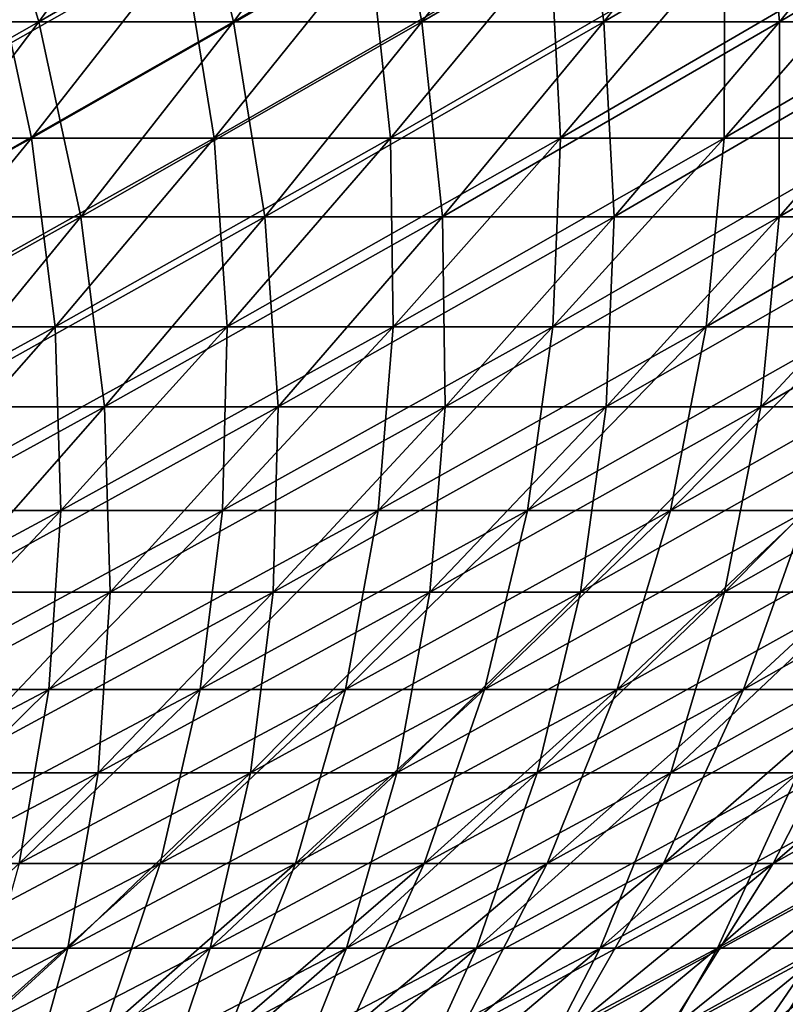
# Model space of a CAD drawing. Header units: millimetres. Extents: x -250 to 250, y -45 to 4150.
# Tile 737 of 805: x 119 to 133, y 3949 to 3968. Entities that reach past the tile are written whole.
import ezdxf

# ---------------------------------------------------------------- set-up
doc = ezdxf.new("R2010")
doc.units = ezdxf.units.MM
doc.header["$LTSCALE"] = 81.481481
for name, color, linetype in [('19', 7, 'CONTINUOUS'), ('20', 7, 'CONTINUOUS'), ('21', 7, 'CONTINUOUS'), ('22', 7, 'CONTINUOUS')]:
    doc.layers.add(name, color=color, linetype=linetype)

msp = doc.modelspace()

# ---------------------------------------------------------------- linework, layer by layer
at = {"layer": '19', "color": 7, "linetype": 'CONTINUOUS'}
for points in [[(119.069, 3967.67, -122.794), (115.231, 3967.67, -126.402), (121.843, 3971.493, -125.655), (119.069, 3967.67, -122.794)], [(121.843, 3971.493, -125.655), (115.231, 3967.67, -126.402), (117.916, 3971.493, -129.348), (121.843, 3971.493, -125.655)], [(122.794, 3967.67, -119.069), (119.069, 3967.67, -122.794), (125.655, 3971.493, -121.843), (122.794, 3967.67, -119.069)], [(125.655, 3971.493, -121.843), (119.069, 3967.67, -122.794), (121.843, 3971.493, -125.655), (125.655, 3971.493, -121.843)], [(126.402, 3967.67, -115.231), (122.794, 3967.67, -119.069), (129.348, 3971.493, -117.916), (126.402, 3967.67, -115.231)], [(129.348, 3971.493, -117.916), (122.794, 3967.67, -119.069), (125.655, 3971.493, -121.843), (129.348, 3971.493, -117.916)], [(129.891, 3967.67, -111.284), (126.402, 3967.67, -115.231), (132.918, 3971.493, -113.877), (129.891, 3967.67, -111.284)], [(132.918, 3971.493, -113.877), (126.402, 3967.67, -115.231), (129.348, 3971.493, -117.916), (132.918, 3971.493, -113.877)], [(133.256, 3967.67, -107.231), (129.891, 3967.67, -111.284), (136.362, 3971.493, -109.73), (133.256, 3967.67, -107.231)], [(136.362, 3971.493, -109.73), (129.891, 3967.67, -111.284), (132.918, 3971.493, -113.877), (136.362, 3971.493, -109.73)], [(136.495, 3967.67, -103.076), (133.256, 3967.67, -107.231), (139.676, 3971.493, -105.478), (136.495, 3967.67, -103.076)], [(139.676, 3971.493, -105.478), (133.256, 3967.67, -107.231), (136.362, 3971.493, -109.73), (139.676, 3971.493, -105.478)], [(116.236, 3963.936, -119.873), (112.49, 3963.936, -123.395), (119.069, 3967.67, -122.794), (116.236, 3963.936, -119.873)], [(119.069, 3967.67, -122.794), (112.49, 3963.936, -123.395), (115.231, 3967.67, -126.402), (119.069, 3967.67, -122.794)], [(119.873, 3963.936, -116.236), (116.236, 3963.936, -119.873), (122.794, 3967.67, -119.069), (119.873, 3963.936, -116.236)], [(122.794, 3967.67, -119.069), (116.236, 3963.936, -119.873), (119.069, 3967.67, -122.794), (122.794, 3967.67, -119.069)], [(123.395, 3963.936, -112.49), (119.873, 3963.936, -116.236), (126.402, 3967.67, -115.231), (123.395, 3963.936, -112.49)], [(126.402, 3967.67, -115.231), (119.873, 3963.936, -116.236), (122.794, 3967.67, -119.069), (126.402, 3967.67, -115.231)], [(126.801, 3963.936, -108.636), (123.395, 3963.936, -112.49), (129.891, 3967.67, -111.284), (126.801, 3963.936, -108.636)], [(129.891, 3967.67, -111.284), (123.395, 3963.936, -112.49), (126.402, 3967.67, -115.231), (129.891, 3967.67, -111.284)], [(130.086, 3963.936, -104.68), (126.801, 3963.936, -108.636), (133.256, 3967.67, -107.231), (130.086, 3963.936, -104.68)], [(133.256, 3967.67, -107.231), (126.801, 3963.936, -108.636), (129.891, 3967.67, -111.284), (133.256, 3967.67, -107.231)], [(133.248, 3963.936, -100.624), (130.086, 3963.936, -104.68), (136.495, 3967.67, -103.076), (133.248, 3963.936, -100.624)], [(136.495, 3967.67, -103.076), (130.086, 3963.936, -104.68), (133.256, 3967.67, -107.231), (136.495, 3967.67, -103.076)], [(136.284, 3963.936, -96.473), (133.248, 3963.936, -100.624), (139.605, 3967.67, -98.824), (136.284, 3963.936, -96.473)], [(139.605, 3967.67, -98.824), (133.248, 3963.936, -100.624), (136.495, 3967.67, -103.076), (139.605, 3967.67, -98.824)], [(116.893, 3960.293, -113.347), (113.347, 3960.293, -116.893), (119.873, 3963.936, -116.236), (116.893, 3960.293, -113.347)], [(119.873, 3963.936, -116.236), (113.347, 3960.293, -116.893), (116.236, 3963.936, -119.873), (119.873, 3963.936, -116.236)], [(120.328, 3960.293, -109.693), (116.893, 3960.293, -113.347), (123.395, 3963.936, -112.49), (120.328, 3960.293, -109.693)], [(123.395, 3963.936, -112.49), (116.893, 3960.293, -113.347), (119.873, 3963.936, -116.236), (123.395, 3963.936, -112.49)], [(123.649, 3960.293, -105.936), (120.328, 3960.293, -109.693), (126.801, 3963.936, -108.636), (123.649, 3960.293, -105.936)], [(126.801, 3963.936, -108.636), (120.328, 3960.293, -109.693), (123.395, 3963.936, -112.49), (126.801, 3963.936, -108.636)], [(126.852, 3960.293, -102.078), (123.649, 3960.293, -105.936), (130.086, 3963.936, -104.68), (126.852, 3960.293, -102.078)], [(130.086, 3963.936, -104.68), (123.649, 3960.293, -105.936), (126.801, 3963.936, -108.636), (130.086, 3963.936, -104.68)], [(129.936, 3960.293, -98.123), (126.852, 3960.293, -102.078), (133.248, 3963.936, -100.624), (129.936, 3960.293, -98.123)], [(133.248, 3963.936, -100.624), (126.852, 3960.293, -102.078), (130.086, 3963.936, -104.68), (133.248, 3963.936, -100.624)], [(132.896, 3960.293, -94.075), (129.936, 3960.293, -98.123), (136.284, 3963.936, -96.473), (132.896, 3960.293, -94.075)], [(136.284, 3963.936, -96.473), (129.936, 3960.293, -98.123), (133.248, 3963.936, -100.624), (136.284, 3963.936, -96.473)], [(135.73, 3960.293, -89.938), (132.896, 3960.293, -94.075), (139.19, 3963.936, -92.231), (135.73, 3960.293, -89.938)], [(139.19, 3963.936, -92.231), (132.896, 3960.293, -94.075), (136.284, 3963.936, -96.473), (139.19, 3963.936, -92.231)], [(117.202, 3956.743, -106.844), (113.856, 3956.743, -110.402), (120.328, 3960.293, -109.693), (117.202, 3956.743, -106.844)], [(120.328, 3960.293, -109.693), (113.856, 3956.743, -110.402), (116.893, 3960.293, -113.347), (120.328, 3960.293, -109.693)], [(120.436, 3956.743, -103.184), (117.202, 3956.743, -106.844), (123.649, 3960.293, -105.936), (120.436, 3956.743, -103.184)], [(123.649, 3960.293, -105.936), (117.202, 3956.743, -106.844), (120.328, 3960.293, -109.693), (123.649, 3960.293, -105.936)], [(123.557, 3956.743, -99.426), (120.436, 3956.743, -103.184), (126.852, 3960.293, -102.078), (123.557, 3956.743, -99.426)], [(126.852, 3960.293, -102.078), (120.436, 3956.743, -103.184), (123.649, 3960.293, -105.936), (126.852, 3960.293, -102.078)], [(126.56, 3956.743, -95.574), (123.557, 3956.743, -99.426), (129.936, 3960.293, -98.123), (126.56, 3956.743, -95.574)], [(129.936, 3960.293, -98.123), (123.557, 3956.743, -99.426), (126.852, 3960.293, -102.078), (129.936, 3960.293, -98.123)], [(129.443, 3956.743, -91.631), (126.56, 3956.743, -95.574), (132.896, 3960.293, -94.075), (129.443, 3956.743, -91.631)], [(132.896, 3960.293, -94.075), (126.56, 3956.743, -95.574), (129.936, 3960.293, -98.123), (132.896, 3960.293, -94.075)], [(132.204, 3956.743, -87.601), (129.443, 3956.743, -91.631), (135.73, 3960.293, -89.938), (132.204, 3956.743, -87.601)], [(135.73, 3960.293, -89.938), (129.443, 3956.743, -91.631), (132.896, 3960.293, -94.075), (135.73, 3960.293, -89.938)], [(134.839, 3956.743, -83.489), (132.204, 3956.743, -87.601), (138.435, 3960.293, -85.715), (134.839, 3956.743, -83.489)], [(138.435, 3960.293, -85.715), (132.204, 3956.743, -87.601), (135.73, 3960.293, -89.938), (138.435, 3960.293, -85.715)], [(117.165, 3953.287, -100.381), (114.018, 3953.287, -103.942), (120.436, 3956.743, -103.184), (117.165, 3953.287, -100.381)], [(120.436, 3956.743, -103.184), (114.018, 3953.287, -103.942), (117.202, 3956.743, -106.844), (120.436, 3956.743, -103.184)], [(120.201, 3953.287, -96.725), (117.165, 3953.287, -100.381), (123.557, 3956.743, -99.426), (120.201, 3953.287, -96.725)], [(123.557, 3956.743, -99.426), (117.165, 3953.287, -100.381), (120.436, 3956.743, -103.184), (123.557, 3956.743, -99.426)], [(123.123, 3953.287, -92.978), (120.201, 3953.287, -96.725), (126.56, 3956.743, -95.574), (123.123, 3953.287, -92.978)], [(126.56, 3956.743, -95.574), (120.201, 3953.287, -96.725), (123.557, 3956.743, -99.426), (126.56, 3956.743, -95.574)], [(125.927, 3953.287, -89.142), (123.123, 3953.287, -92.978), (129.443, 3956.743, -91.631), (125.927, 3953.287, -89.142)], [(129.443, 3956.743, -91.631), (123.123, 3953.287, -92.978), (126.56, 3956.743, -95.574), (129.443, 3956.743, -91.631)], [(128.613, 3953.287, -85.222), (125.927, 3953.287, -89.142), (132.204, 3956.743, -87.601), (128.613, 3953.287, -85.222)], [(132.204, 3956.743, -87.601), (125.927, 3953.287, -89.142), (129.443, 3956.743, -91.631), (132.204, 3956.743, -87.601)], [(131.176, 3953.287, -81.221), (128.613, 3953.287, -85.222), (134.839, 3956.743, -83.489), (131.176, 3953.287, -81.221)], [(134.839, 3956.743, -83.489), (128.613, 3953.287, -85.222), (132.204, 3956.743, -87.601), (134.839, 3956.743, -83.489)], [(133.615, 3953.287, -77.143), (131.176, 3953.287, -81.221), (137.346, 3956.743, -79.297), (133.615, 3953.287, -77.143)], [(137.346, 3956.743, -79.297), (131.176, 3953.287, -81.221), (134.839, 3956.743, -83.489), (137.346, 3956.743, -79.297)], [(116.786, 3949.927, -93.978), (113.837, 3949.927, -97.53), (120.201, 3953.287, -96.725), (116.786, 3949.927, -93.978)], [(120.201, 3953.287, -96.725), (113.837, 3949.927, -97.53), (117.165, 3953.287, -100.381), (120.201, 3953.287, -96.725)], [(119.625, 3949.927, -90.337), (116.786, 3949.927, -93.978), (123.123, 3953.287, -92.978), (119.625, 3949.927, -90.337)], [(123.123, 3953.287, -92.978), (116.786, 3949.927, -93.978), (120.201, 3953.287, -96.725), (123.123, 3953.287, -92.978)], [(122.35, 3949.927, -86.61), (119.625, 3949.927, -90.337), (125.927, 3953.287, -89.142), (122.35, 3949.927, -86.61)], [(125.927, 3953.287, -89.142), (119.625, 3949.927, -90.337), (123.123, 3953.287, -92.978), (125.927, 3953.287, -89.142)], [(124.959, 3949.927, -82.801), (122.35, 3949.927, -86.61), (128.613, 3953.287, -85.222), (124.959, 3949.927, -82.801)], [(128.613, 3953.287, -85.222), (122.35, 3949.927, -86.61), (125.927, 3953.287, -89.142), (128.613, 3953.287, -85.222)], [(127.45, 3949.927, -78.914), (124.959, 3949.927, -82.801), (131.176, 3953.287, -81.221), (127.45, 3949.927, -78.914)], [(131.176, 3953.287, -81.221), (124.959, 3949.927, -82.801), (128.613, 3953.287, -85.222), (131.176, 3953.287, -81.221)], [(129.82, 3949.927, -74.951), (127.45, 3949.927, -78.914), (133.615, 3953.287, -77.143), (129.82, 3949.927, -74.951)], [(133.615, 3953.287, -77.143), (127.45, 3949.927, -78.914), (131.176, 3953.287, -81.221), (133.615, 3953.287, -77.143)], [(132.066, 3949.927, -70.918), (129.82, 3949.927, -74.951), (135.928, 3953.287, -72.992), (132.066, 3949.927, -70.918)], [(135.928, 3953.287, -72.992), (129.82, 3949.927, -74.951), (133.615, 3953.287, -77.143), (135.928, 3953.287, -72.992)], [(134.188, 3949.927, -66.817), (132.066, 3949.927, -70.918), (138.111, 3953.287, -68.771), (134.188, 3949.927, -66.817)], [(138.111, 3953.287, -68.771), (132.066, 3949.927, -70.918), (135.928, 3953.287, -72.992), (138.111, 3953.287, -68.771)], [(116.069, 3946.665, -87.651), (113.315, 3946.665, -91.184), (119.625, 3949.927, -90.337), (116.069, 3946.665, -87.651)], [(119.625, 3949.927, -90.337), (113.315, 3946.665, -91.184), (116.786, 3949.927, -93.978), (119.625, 3949.927, -90.337)], [(118.713, 3946.665, -84.035), (116.069, 3946.665, -87.651), (122.35, 3949.927, -86.61), (118.713, 3946.665, -84.035)], [(122.35, 3949.927, -86.61), (116.069, 3946.665, -87.651), (119.625, 3949.927, -90.337), (122.35, 3949.927, -86.61)], [(121.245, 3946.665, -80.34), (118.713, 3946.665, -84.035), (124.959, 3949.927, -82.801), (121.245, 3946.665, -80.34)], [(124.959, 3949.927, -82.801), (118.713, 3946.665, -84.035), (122.35, 3949.927, -86.61), (124.959, 3949.927, -82.801)], [(123.661, 3946.665, -76.568), (121.245, 3946.665, -80.34), (127.45, 3949.927, -78.914), (123.661, 3946.665, -76.568)], [(127.45, 3949.927, -78.914), (121.245, 3946.665, -80.34), (124.959, 3949.927, -82.801), (127.45, 3949.927, -78.914)], [(125.961, 3946.665, -72.723), (123.661, 3946.665, -76.568), (129.82, 3949.927, -74.951), (125.961, 3946.665, -72.723)], [(129.82, 3949.927, -74.951), (123.661, 3946.665, -76.568), (127.45, 3949.927, -78.914), (129.82, 3949.927, -74.951)], [(128.141, 3946.665, -68.81), (125.961, 3946.665, -72.723), (132.066, 3949.927, -70.918), (128.141, 3946.665, -68.81)], [(132.066, 3949.927, -70.918), (125.961, 3946.665, -72.723), (129.82, 3949.927, -74.951), (132.066, 3949.927, -70.918)], [(130.199, 3946.665, -64.831), (128.141, 3946.665, -68.81), (134.188, 3949.927, -66.817), (130.199, 3946.665, -64.831)], [(134.188, 3949.927, -66.817), (128.141, 3946.665, -68.81), (132.066, 3949.927, -70.918), (134.188, 3949.927, -66.817)], [(132.133, 3946.665, -60.791), (130.199, 3946.665, -64.831), (136.182, 3949.927, -62.653), (132.133, 3946.665, -60.791)], [(136.182, 3949.927, -62.653), (130.199, 3946.665, -64.831), (134.188, 3949.927, -66.817), (136.182, 3949.927, -62.653)], [(133.943, 3946.665, -56.693), (132.133, 3946.665, -60.791), (138.046, 3949.927, -58.43), (133.943, 3946.665, -56.693)], [(138.046, 3949.927, -58.43), (132.133, 3946.665, -60.791), (136.182, 3949.927, -62.653), (138.046, 3949.927, -58.43)]]:
    msp.add_3dface(points, dxfattribs=at)
at = {"layer": '20', "color": 7, "linetype": 'CONTINUOUS'}
for points in [[(115.231, 3967.67, 126.402), (119.069, 3967.67, 122.794), (117.916, 3971.493, 129.348), (115.231, 3967.67, 126.402)], [(117.916, 3971.493, 129.348), (119.069, 3967.67, 122.794), (121.843, 3971.493, 125.655), (117.916, 3971.493, 129.348)], [(119.069, 3967.67, 122.794), (122.794, 3967.67, 119.069), (121.843, 3971.493, 125.655), (119.069, 3967.67, 122.794)], [(121.843, 3971.493, 125.655), (122.794, 3967.67, 119.069), (125.655, 3971.493, 121.843), (121.843, 3971.493, 125.655)], [(122.794, 3967.67, 119.069), (126.402, 3967.67, 115.231), (125.655, 3971.493, 121.843), (122.794, 3967.67, 119.069)], [(125.655, 3971.493, 121.843), (126.402, 3967.67, 115.231), (129.348, 3971.493, 117.916), (125.655, 3971.493, 121.843)], [(126.402, 3967.67, 115.231), (129.891, 3967.67, 111.284), (129.348, 3971.493, 117.916), (126.402, 3967.67, 115.231)], [(129.348, 3971.493, 117.916), (129.891, 3967.67, 111.284), (132.918, 3971.493, 113.877), (129.348, 3971.493, 117.916)], [(129.891, 3967.67, 111.284), (133.256, 3967.67, 107.231), (132.918, 3971.493, 113.877), (129.891, 3967.67, 111.284)], [(132.918, 3971.493, 113.877), (133.256, 3967.67, 107.231), (136.362, 3971.493, 109.73), (132.918, 3971.493, 113.877)], [(133.256, 3967.67, 107.231), (136.495, 3967.67, 103.076), (136.362, 3971.493, 109.73), (133.256, 3967.67, 107.231)], [(115.231, 3967.67, 126.402), (116.236, 3963.936, 119.873), (119.069, 3967.67, 122.794), (115.231, 3967.67, 126.402)], [(116.236, 3963.936, 119.873), (119.873, 3963.936, 116.236), (119.069, 3967.67, 122.794), (116.236, 3963.936, 119.873)], [(119.069, 3967.67, 122.794), (119.873, 3963.936, 116.236), (122.794, 3967.67, 119.069), (119.069, 3967.67, 122.794)], [(119.873, 3963.936, 116.236), (123.395, 3963.936, 112.49), (122.794, 3967.67, 119.069), (119.873, 3963.936, 116.236)], [(122.794, 3967.67, 119.069), (123.395, 3963.936, 112.49), (126.402, 3967.67, 115.231), (122.794, 3967.67, 119.069)], [(123.395, 3963.936, 112.49), (126.801, 3963.936, 108.636), (126.402, 3967.67, 115.231), (123.395, 3963.936, 112.49)], [(126.402, 3967.67, 115.231), (126.801, 3963.936, 108.636), (129.891, 3967.67, 111.284), (126.402, 3967.67, 115.231)], [(126.801, 3963.936, 108.636), (130.086, 3963.936, 104.68), (129.891, 3967.67, 111.284), (126.801, 3963.936, 108.636)], [(129.891, 3967.67, 111.284), (130.086, 3963.936, 104.68), (133.256, 3967.67, 107.231), (129.891, 3967.67, 111.284)], [(130.086, 3963.936, 104.68), (133.248, 3963.936, 100.624), (133.256, 3967.67, 107.231), (130.086, 3963.936, 104.68)], [(133.248, 3963.936, 100.624), (136.284, 3963.936, 96.473), (136.495, 3967.67, 103.076), (133.248, 3963.936, 100.624)], [(133.256, 3967.67, 107.231), (133.248, 3963.936, 100.624), (136.495, 3967.67, 103.076), (133.256, 3967.67, 107.231)], [(116.236, 3963.936, 119.873), (116.893, 3960.293, 113.347), (119.873, 3963.936, 116.236), (116.236, 3963.936, 119.873)], [(116.893, 3960.293, 113.347), (120.328, 3960.293, 109.693), (119.873, 3963.936, 116.236), (116.893, 3960.293, 113.347)], [(119.873, 3963.936, 116.236), (120.328, 3960.293, 109.693), (123.395, 3963.936, 112.49), (119.873, 3963.936, 116.236)], [(120.328, 3960.293, 109.693), (123.649, 3960.293, 105.936), (123.395, 3963.936, 112.49), (120.328, 3960.293, 109.693)], [(123.395, 3963.936, 112.49), (123.649, 3960.293, 105.936), (126.801, 3963.936, 108.636), (123.395, 3963.936, 112.49)], [(123.649, 3960.293, 105.936), (126.852, 3960.293, 102.078), (126.801, 3963.936, 108.636), (123.649, 3960.293, 105.936)], [(126.801, 3963.936, 108.636), (126.852, 3960.293, 102.078), (130.086, 3963.936, 104.68), (126.801, 3963.936, 108.636)], [(126.852, 3960.293, 102.078), (129.936, 3960.293, 98.123), (130.086, 3963.936, 104.68), (126.852, 3960.293, 102.078)], [(129.936, 3960.293, 98.123), (132.896, 3960.293, 94.075), (133.248, 3963.936, 100.624), (129.936, 3960.293, 98.123)], [(130.086, 3963.936, 104.68), (129.936, 3960.293, 98.123), (133.248, 3963.936, 100.624), (130.086, 3963.936, 104.68)], [(132.896, 3960.293, 94.075), (135.73, 3960.293, 89.938), (136.284, 3963.936, 96.473), (132.896, 3960.293, 94.075)], [(133.248, 3963.936, 100.624), (132.896, 3960.293, 94.075), (136.284, 3963.936, 96.473), (133.248, 3963.936, 100.624)], [(116.893, 3960.293, 113.347), (117.202, 3956.743, 106.844), (120.328, 3960.293, 109.693), (116.893, 3960.293, 113.347)], [(117.202, 3956.743, 106.844), (120.436, 3956.743, 103.184), (120.328, 3960.293, 109.693), (117.202, 3956.743, 106.844)], [(120.328, 3960.293, 109.693), (120.436, 3956.743, 103.184), (123.649, 3960.293, 105.936), (120.328, 3960.293, 109.693)], [(120.436, 3956.743, 103.184), (123.557, 3956.743, 99.426), (123.649, 3960.293, 105.936), (120.436, 3956.743, 103.184)], [(123.557, 3956.743, 99.426), (126.56, 3956.743, 95.574), (126.852, 3960.293, 102.078), (123.557, 3956.743, 99.426)], [(123.649, 3960.293, 105.936), (123.557, 3956.743, 99.426), (126.852, 3960.293, 102.078), (123.649, 3960.293, 105.936)], [(126.56, 3956.743, 95.574), (129.443, 3956.743, 91.631), (129.936, 3960.293, 98.123), (126.56, 3956.743, 95.574)], [(126.852, 3960.293, 102.078), (126.56, 3956.743, 95.574), (129.936, 3960.293, 98.123), (126.852, 3960.293, 102.078)], [(129.443, 3956.743, 91.631), (132.204, 3956.743, 87.601), (132.896, 3960.293, 94.075), (129.443, 3956.743, 91.631)], [(129.936, 3960.293, 98.123), (129.443, 3956.743, 91.631), (132.896, 3960.293, 94.075), (129.936, 3960.293, 98.123)], [(132.204, 3956.743, 87.601), (134.839, 3956.743, 83.489), (135.73, 3960.293, 89.938), (132.204, 3956.743, 87.601)], [(132.896, 3960.293, 94.075), (132.204, 3956.743, 87.601), (135.73, 3960.293, 89.938), (132.896, 3960.293, 94.075)], [(117.165, 3953.287, 100.381), (120.201, 3953.287, 96.725), (120.436, 3956.743, 103.184), (117.165, 3953.287, 100.381)], [(117.202, 3956.743, 106.844), (117.165, 3953.287, 100.381), (120.436, 3956.743, 103.184), (117.202, 3956.743, 106.844)], [(120.201, 3953.287, 96.725), (123.123, 3953.287, 92.978), (123.557, 3956.743, 99.426), (120.201, 3953.287, 96.725)], [(120.436, 3956.743, 103.184), (120.201, 3953.287, 96.725), (123.557, 3956.743, 99.426), (120.436, 3956.743, 103.184)], [(123.123, 3953.287, 92.978), (125.927, 3953.287, 89.142), (126.56, 3956.743, 95.574), (123.123, 3953.287, 92.978)], [(123.557, 3956.743, 99.426), (123.123, 3953.287, 92.978), (126.56, 3956.743, 95.574), (123.557, 3956.743, 99.426)], [(125.927, 3953.287, 89.142), (128.613, 3953.287, 85.222), (129.443, 3956.743, 91.631), (125.927, 3953.287, 89.142)], [(126.56, 3956.743, 95.574), (125.927, 3953.287, 89.142), (129.443, 3956.743, 91.631), (126.56, 3956.743, 95.574)], [(128.613, 3953.287, 85.222), (131.176, 3953.287, 81.221), (132.204, 3956.743, 87.601), (128.613, 3953.287, 85.222)], [(129.443, 3956.743, 91.631), (128.613, 3953.287, 85.222), (132.204, 3956.743, 87.601), (129.443, 3956.743, 91.631)], [(131.176, 3953.287, 81.221), (133.615, 3953.287, 77.143), (134.839, 3956.743, 83.489), (131.176, 3953.287, 81.221)], [(132.204, 3956.743, 87.601), (131.176, 3953.287, 81.221), (134.839, 3956.743, 83.489), (132.204, 3956.743, 87.601)], [(116.786, 3949.927, 93.978), (119.625, 3949.927, 90.337), (120.201, 3953.287, 96.725), (116.786, 3949.927, 93.978)], [(117.165, 3953.287, 100.381), (116.786, 3949.927, 93.978), (120.201, 3953.287, 96.725), (117.165, 3953.287, 100.381)], [(119.625, 3949.927, 90.337), (122.35, 3949.927, 86.61), (123.123, 3953.287, 92.978), (119.625, 3949.927, 90.337)], [(120.201, 3953.287, 96.725), (119.625, 3949.927, 90.337), (123.123, 3953.287, 92.978), (120.201, 3953.287, 96.725)], [(122.35, 3949.927, 86.61), (124.959, 3949.927, 82.801), (125.927, 3953.287, 89.142), (122.35, 3949.927, 86.61)], [(123.123, 3953.287, 92.978), (122.35, 3949.927, 86.61), (125.927, 3953.287, 89.142), (123.123, 3953.287, 92.978)], [(124.959, 3949.927, 82.801), (127.45, 3949.927, 78.914), (128.613, 3953.287, 85.222), (124.959, 3949.927, 82.801)], [(125.927, 3953.287, 89.142), (124.959, 3949.927, 82.801), (128.613, 3953.287, 85.222), (125.927, 3953.287, 89.142)], [(127.45, 3949.927, 78.914), (129.82, 3949.927, 74.951), (131.176, 3953.287, 81.221), (127.45, 3949.927, 78.914)], [(128.613, 3953.287, 85.222), (127.45, 3949.927, 78.914), (131.176, 3953.287, 81.221), (128.613, 3953.287, 85.222)], [(129.82, 3949.927, 74.951), (132.066, 3949.927, 70.918), (133.615, 3953.287, 77.143), (129.82, 3949.927, 74.951)], [(131.176, 3953.287, 81.221), (129.82, 3949.927, 74.951), (133.615, 3953.287, 77.143), (131.176, 3953.287, 81.221)], [(132.066, 3949.927, 70.918), (134.188, 3949.927, 66.817), (135.928, 3953.287, 72.992), (132.066, 3949.927, 70.918)], [(133.615, 3953.287, 77.143), (132.066, 3949.927, 70.918), (135.928, 3953.287, 72.992), (133.615, 3953.287, 77.143)], [(116.069, 3946.665, 87.651), (118.713, 3946.665, 84.035), (119.625, 3949.927, 90.337), (116.069, 3946.665, 87.651)], [(116.786, 3949.927, 93.978), (116.069, 3946.665, 87.651), (119.625, 3949.927, 90.337), (116.786, 3949.927, 93.978)], [(118.713, 3946.665, 84.035), (121.245, 3946.665, 80.34), (122.35, 3949.927, 86.61), (118.713, 3946.665, 84.035)], [(119.625, 3949.927, 90.337), (118.713, 3946.665, 84.035), (122.35, 3949.927, 86.61), (119.625, 3949.927, 90.337)], [(121.245, 3946.665, 80.34), (123.661, 3946.665, 76.568), (124.959, 3949.927, 82.801), (121.245, 3946.665, 80.34)], [(122.35, 3949.927, 86.61), (121.245, 3946.665, 80.34), (124.959, 3949.927, 82.801), (122.35, 3949.927, 86.61)], [(123.661, 3946.665, 76.568), (125.961, 3946.665, 72.723), (127.45, 3949.927, 78.914), (123.661, 3946.665, 76.568)], [(124.959, 3949.927, 82.801), (123.661, 3946.665, 76.568), (127.45, 3949.927, 78.914), (124.959, 3949.927, 82.801)], [(125.961, 3946.665, 72.723), (128.141, 3946.665, 68.81), (129.82, 3949.927, 74.951), (125.961, 3946.665, 72.723)], [(127.45, 3949.927, 78.914), (125.961, 3946.665, 72.723), (129.82, 3949.927, 74.951), (127.45, 3949.927, 78.914)], [(128.141, 3946.665, 68.81), (130.199, 3946.665, 64.831), (132.066, 3949.927, 70.918), (128.141, 3946.665, 68.81)], [(129.82, 3949.927, 74.951), (128.141, 3946.665, 68.81), (132.066, 3949.927, 70.918), (129.82, 3949.927, 74.951)], [(130.199, 3946.665, 64.831), (132.133, 3946.665, 60.791), (134.188, 3949.927, 66.817), (130.199, 3946.665, 64.831)], [(132.066, 3949.927, 70.918), (130.199, 3946.665, 64.831), (134.188, 3949.927, 66.817), (132.066, 3949.927, 70.918)], [(132.133, 3946.665, 60.791), (133.943, 3946.665, 56.693), (136.182, 3949.927, 62.653), (132.133, 3946.665, 60.791)], [(134.188, 3949.927, 66.817), (132.133, 3946.665, 60.791), (136.182, 3949.927, 62.653), (134.188, 3949.927, 66.817)]]:
    msp.add_3dface(points, dxfattribs=at)
at = {"layer": '21', "color": 7, "linetype": 'CONTINUOUS'}
for points in [[(118.929, 3965.444, 115.321), (115.321, 3965.444, 118.929), (121.826, 3969.147, 118.13), (118.929, 3965.444, 115.321)], [(121.826, 3969.147, 118.13), (115.321, 3965.444, 118.929), (118.13, 3969.147, 121.826), (121.826, 3969.147, 118.13)], [(122.424, 3965.444, 111.604), (118.929, 3965.444, 115.321), (125.406, 3969.147, 114.323), (122.424, 3965.444, 111.604)], [(125.406, 3969.147, 114.323), (118.929, 3965.444, 115.321), (121.826, 3969.147, 118.13), (125.406, 3969.147, 114.323)], [(125.802, 3965.444, 107.781), (122.424, 3965.444, 111.604), (128.867, 3969.147, 110.407), (125.802, 3965.444, 107.781)], [(128.867, 3969.147, 110.407), (122.424, 3965.444, 111.604), (125.406, 3969.147, 114.323), (128.867, 3969.147, 110.407)], [(129.062, 3965.444, 103.856), (125.802, 3965.444, 107.781), (132.206, 3969.147, 106.386), (129.062, 3965.444, 103.856)], [(132.206, 3969.147, 106.386), (125.802, 3965.444, 107.781), (128.867, 3969.147, 110.407), (132.206, 3969.147, 106.386)], [(132.199, 3965.444, 99.832), (129.062, 3965.444, 103.856), (135.419, 3969.147, 102.264), (132.199, 3965.444, 99.832)], [(135.419, 3969.147, 102.264), (129.062, 3965.444, 103.856), (132.206, 3969.147, 106.386), (135.419, 3969.147, 102.264)], [(135.21, 3965.444, 95.714), (132.199, 3965.444, 99.832), (138.504, 3969.147, 98.045), (135.21, 3965.444, 95.714)], [(138.504, 3969.147, 98.045), (132.199, 3965.444, 99.832), (135.419, 3969.147, 102.264), (138.504, 3969.147, 98.045)], [(115.973, 3961.83, 112.455), (112.455, 3961.83, 115.973), (118.929, 3965.444, 115.321), (115.973, 3961.83, 112.455)], [(118.929, 3965.444, 115.321), (112.455, 3961.83, 115.973), (115.321, 3965.444, 118.929), (118.929, 3965.444, 115.321)], [(119.381, 3961.83, 108.831), (115.973, 3961.83, 112.455), (122.424, 3965.444, 111.604), (119.381, 3961.83, 108.831)], [(122.424, 3965.444, 111.604), (115.973, 3961.83, 112.455), (118.929, 3965.444, 115.321), (122.424, 3965.444, 111.604)], [(122.676, 3961.83, 105.103), (119.381, 3961.83, 108.831), (125.802, 3965.444, 107.781), (122.676, 3961.83, 105.103)], [(125.802, 3965.444, 107.781), (119.381, 3961.83, 108.831), (122.424, 3965.444, 111.604), (125.802, 3965.444, 107.781)], [(125.855, 3961.83, 101.275), (122.676, 3961.83, 105.103), (129.062, 3965.444, 103.856), (125.855, 3961.83, 101.275)], [(129.062, 3965.444, 103.856), (122.676, 3961.83, 105.103), (125.802, 3965.444, 107.781), (129.062, 3965.444, 103.856)], [(128.914, 3961.83, 97.351), (125.855, 3961.83, 101.275), (132.199, 3965.444, 99.832), (128.914, 3961.83, 97.351)], [(132.199, 3965.444, 99.832), (125.855, 3961.83, 101.275), (129.062, 3965.444, 103.856), (132.199, 3965.444, 99.832)], [(131.851, 3961.83, 93.335), (128.914, 3961.83, 97.351), (135.21, 3965.444, 95.714), (131.851, 3961.83, 93.335)], [(135.21, 3965.444, 95.714), (128.914, 3961.83, 97.351), (132.199, 3965.444, 99.832), (135.21, 3965.444, 95.714)], [(134.662, 3961.83, 89.231), (131.851, 3961.83, 93.335), (138.094, 3965.444, 91.504), (134.662, 3961.83, 89.231)], [(138.094, 3965.444, 91.504), (131.851, 3961.83, 93.335), (135.21, 3965.444, 95.714), (138.094, 3965.444, 91.504)], [(116.281, 3958.308, 106.004), (112.962, 3958.308, 109.535), (119.381, 3961.83, 108.831), (116.281, 3958.308, 106.004)], [(119.381, 3961.83, 108.831), (112.962, 3958.308, 109.535), (115.973, 3961.83, 112.455), (119.381, 3961.83, 108.831)], [(119.49, 3958.308, 102.373), (116.281, 3958.308, 106.004), (122.676, 3961.83, 105.103), (119.49, 3958.308, 102.373)], [(122.676, 3961.83, 105.103), (116.281, 3958.308, 106.004), (119.381, 3961.83, 108.831), (122.676, 3961.83, 105.103)], [(122.586, 3958.308, 98.645), (119.49, 3958.308, 102.373), (125.855, 3961.83, 101.275), (122.586, 3958.308, 98.645)], [(125.855, 3961.83, 101.275), (119.49, 3958.308, 102.373), (122.676, 3961.83, 105.103), (125.855, 3961.83, 101.275)], [(125.566, 3958.308, 94.823), (122.586, 3958.308, 98.645), (128.914, 3961.83, 97.351), (125.566, 3958.308, 94.823)], [(128.914, 3961.83, 97.351), (122.586, 3958.308, 98.645), (125.855, 3961.83, 101.275), (128.914, 3961.83, 97.351)], [(128.426, 3958.308, 90.911), (125.566, 3958.308, 94.823), (131.851, 3961.83, 93.335), (128.426, 3958.308, 90.911)], [(131.851, 3961.83, 93.335), (125.566, 3958.308, 94.823), (128.914, 3961.83, 97.351), (131.851, 3961.83, 93.335)], [(131.165, 3958.308, 86.913), (128.426, 3958.308, 90.911), (134.662, 3961.83, 89.231), (131.165, 3958.308, 86.913)], [(134.662, 3961.83, 89.231), (128.426, 3958.308, 90.911), (131.851, 3961.83, 93.335), (134.662, 3961.83, 89.231)], [(133.779, 3958.308, 82.833), (131.165, 3958.308, 86.913), (137.346, 3961.83, 85.041), (133.779, 3958.308, 82.833)], [(137.346, 3961.83, 85.041), (131.165, 3958.308, 86.913), (134.662, 3961.83, 89.231), (137.346, 3961.83, 85.041)], [(116.246, 3954.88, 99.594), (113.124, 3954.88, 103.126), (119.49, 3958.308, 102.373), (116.246, 3954.88, 99.594)], [(119.49, 3958.308, 102.373), (113.124, 3954.88, 103.126), (116.281, 3958.308, 106.004), (119.49, 3958.308, 102.373)], [(119.258, 3954.88, 95.967), (116.246, 3954.88, 99.594), (122.586, 3958.308, 98.645), (119.258, 3954.88, 95.967)], [(122.586, 3958.308, 98.645), (116.246, 3954.88, 99.594), (119.49, 3958.308, 102.373), (122.586, 3958.308, 98.645)], [(122.157, 3954.88, 92.249), (119.258, 3954.88, 95.967), (125.566, 3958.308, 94.823), (122.157, 3954.88, 92.249)], [(125.566, 3958.308, 94.823), (119.258, 3954.88, 95.967), (122.586, 3958.308, 98.645), (125.566, 3958.308, 94.823)], [(124.94, 3954.88, 88.443), (122.157, 3954.88, 92.249), (128.426, 3958.308, 90.911), (124.94, 3954.88, 88.443)], [(128.426, 3958.308, 90.911), (122.157, 3954.88, 92.249), (125.566, 3958.308, 94.823), (128.426, 3958.308, 90.911)], [(127.604, 3954.88, 84.553), (124.94, 3954.88, 88.443), (131.165, 3958.308, 86.913), (127.604, 3954.88, 84.553)], [(131.165, 3958.308, 86.913), (124.94, 3954.88, 88.443), (128.426, 3958.308, 90.911), (131.165, 3958.308, 86.913)], [(130.147, 3954.88, 80.584), (127.604, 3954.88, 84.553), (133.779, 3958.308, 82.833), (130.147, 3954.88, 80.584)], [(133.779, 3958.308, 82.833), (127.604, 3954.88, 84.553), (131.165, 3958.308, 86.913), (133.779, 3958.308, 82.833)], [(132.567, 3954.88, 76.538), (130.147, 3954.88, 80.584), (136.267, 3958.308, 78.674), (132.567, 3954.88, 76.538)], [(136.267, 3958.308, 78.674), (130.147, 3954.88, 80.584), (133.779, 3958.308, 82.833), (136.267, 3958.308, 78.674)], [(134.861, 3954.88, 72.419), (132.567, 3954.88, 76.538), (138.625, 3958.308, 74.44), (134.861, 3954.88, 72.419)], [(138.625, 3958.308, 74.44), (132.567, 3954.88, 76.538), (136.267, 3958.308, 78.674), (138.625, 3958.308, 74.44)], [(115.872, 3951.546, 93.242), (112.945, 3951.546, 96.766), (119.258, 3954.88, 95.967), (115.872, 3951.546, 93.242)], [(119.258, 3954.88, 95.967), (112.945, 3951.546, 96.766), (116.246, 3954.88, 99.594), (119.258, 3954.88, 95.967)], [(118.688, 3951.546, 89.629), (115.872, 3951.546, 93.242), (122.157, 3954.88, 92.249), (118.688, 3951.546, 89.629)], [(122.157, 3954.88, 92.249), (115.872, 3951.546, 93.242), (119.258, 3954.88, 95.967), (122.157, 3954.88, 92.249)], [(121.392, 3951.546, 85.932), (118.688, 3951.546, 89.629), (124.94, 3954.88, 88.443), (121.392, 3951.546, 85.932)], [(124.94, 3954.88, 88.443), (118.688, 3951.546, 89.629), (122.157, 3954.88, 92.249), (124.94, 3954.88, 88.443)], [(123.981, 3951.546, 82.152), (121.392, 3951.546, 85.932), (127.604, 3954.88, 84.553), (123.981, 3951.546, 82.152)], [(127.604, 3954.88, 84.553), (121.392, 3951.546, 85.932), (124.94, 3954.88, 88.443), (127.604, 3954.88, 84.553)], [(126.452, 3951.546, 78.296), (123.981, 3951.546, 82.152), (130.147, 3954.88, 80.584), (126.452, 3951.546, 78.296)], [(130.147, 3954.88, 80.584), (123.981, 3951.546, 82.152), (127.604, 3954.88, 84.553), (130.147, 3954.88, 80.584)], [(128.803, 3951.546, 74.364), (126.452, 3951.546, 78.296), (132.567, 3954.88, 76.538), (128.803, 3951.546, 74.364)], [(132.567, 3954.88, 76.538), (126.452, 3951.546, 78.296), (130.147, 3954.88, 80.584), (132.567, 3954.88, 76.538)], [(131.032, 3951.546, 70.363), (128.803, 3951.546, 74.364), (134.861, 3954.88, 72.419), (131.032, 3951.546, 70.363)], [(134.861, 3954.88, 72.419), (128.803, 3951.546, 74.364), (132.567, 3954.88, 76.538), (134.861, 3954.88, 72.419)], [(133.136, 3951.546, 66.294), (131.032, 3951.546, 70.363), (137.027, 3954.88, 68.232), (133.136, 3951.546, 66.294)], [(137.027, 3954.88, 68.232), (131.032, 3951.546, 70.363), (134.861, 3954.88, 72.419), (137.027, 3954.88, 68.232)], [(135.115, 3951.546, 62.163), (133.136, 3951.546, 66.294), (139.064, 3954.88, 63.979), (135.115, 3951.546, 62.163)], [(139.064, 3954.88, 63.979), (133.136, 3951.546, 66.294), (137.027, 3954.88, 68.232), (139.064, 3954.88, 63.979)], [(117.785, 3948.31, 83.378), (115.161, 3948.31, 86.966), (121.392, 3951.546, 85.932), (117.785, 3948.31, 83.378)], [(121.392, 3951.546, 85.932), (115.161, 3948.31, 86.966), (118.688, 3951.546, 89.629), (121.392, 3951.546, 85.932)], [(120.297, 3948.31, 79.711), (117.785, 3948.31, 83.378), (123.981, 3951.546, 82.152), (120.297, 3948.31, 79.711)], [(123.981, 3951.546, 82.152), (117.785, 3948.31, 83.378), (121.392, 3951.546, 85.932), (123.981, 3951.546, 82.152)], [(122.694, 3948.31, 75.969), (120.297, 3948.31, 79.711), (126.452, 3951.546, 78.296), (122.694, 3948.31, 75.969)], [(126.452, 3951.546, 78.296), (120.297, 3948.31, 79.711), (123.981, 3951.546, 82.152), (126.452, 3951.546, 78.296)], [(124.976, 3948.31, 72.155), (122.694, 3948.31, 75.969), (128.803, 3951.546, 74.364), (124.976, 3948.31, 72.155)], [(128.803, 3951.546, 74.364), (122.694, 3948.31, 75.969), (126.452, 3951.546, 78.296), (128.803, 3951.546, 74.364)], [(127.138, 3948.31, 68.272), (124.976, 3948.31, 72.155), (131.032, 3951.546, 70.363), (127.138, 3948.31, 68.272)], [(131.032, 3951.546, 70.363), (124.976, 3948.31, 72.155), (128.803, 3951.546, 74.364), (131.032, 3951.546, 70.363)], [(129.18, 3948.31, 64.324), (127.138, 3948.31, 68.272), (133.136, 3951.546, 66.294), (129.18, 3948.31, 64.324)], [(133.136, 3951.546, 66.294), (127.138, 3948.31, 68.272), (131.032, 3951.546, 70.363), (133.136, 3951.546, 66.294)], [(131.1, 3948.31, 60.316), (129.18, 3948.31, 64.324), (135.115, 3951.546, 62.163), (131.1, 3948.31, 60.316)], [(135.115, 3951.546, 62.163), (129.18, 3948.31, 64.324), (133.136, 3951.546, 66.294), (135.115, 3951.546, 62.163)], [(132.895, 3948.31, 56.25), (131.1, 3948.31, 60.316), (136.965, 3951.546, 57.972), (132.895, 3948.31, 56.25)], [(136.965, 3951.546, 57.972), (131.1, 3948.31, 60.316), (135.115, 3951.546, 62.163), (136.965, 3951.546, 57.972)], [(134.564, 3948.31, 52.131), (132.895, 3948.31, 56.25), (138.685, 3951.546, 53.727), (134.564, 3948.31, 52.131)], [(138.685, 3951.546, 53.727), (132.895, 3948.31, 56.25), (136.965, 3951.546, 57.972), (138.685, 3951.546, 53.727)]]:
    msp.add_3dface(points, dxfattribs=at)
at = {"layer": '22', "color": 7, "linetype": 'CONTINUOUS'}
for points in [[(115.321, 3965.444, -118.929), (118.929, 3965.444, -115.321), (118.13, 3969.147, -121.826), (115.321, 3965.444, -118.929)], [(118.13, 3969.147, -121.826), (118.929, 3965.444, -115.321), (121.826, 3969.147, -118.13), (118.13, 3969.147, -121.826)], [(118.929, 3965.444, -115.321), (122.424, 3965.444, -111.604), (121.826, 3969.147, -118.13), (118.929, 3965.444, -115.321)], [(121.826, 3969.147, -118.13), (122.424, 3965.444, -111.604), (125.406, 3969.147, -114.323), (121.826, 3969.147, -118.13)], [(122.424, 3965.444, -111.604), (125.802, 3965.444, -107.781), (125.406, 3969.147, -114.323), (122.424, 3965.444, -111.604)], [(125.406, 3969.147, -114.323), (125.802, 3965.444, -107.781), (128.867, 3969.147, -110.407), (125.406, 3969.147, -114.323)], [(125.802, 3965.444, -107.781), (129.062, 3965.444, -103.856), (128.867, 3969.147, -110.407), (125.802, 3965.444, -107.781)], [(128.867, 3969.147, -110.407), (129.062, 3965.444, -103.856), (132.206, 3969.147, -106.386), (128.867, 3969.147, -110.407)], [(129.062, 3965.444, -103.856), (132.199, 3965.444, -99.832), (132.206, 3969.147, -106.386), (129.062, 3965.444, -103.856)], [(132.199, 3965.444, -99.832), (135.21, 3965.444, -95.714), (135.419, 3969.147, -102.264), (132.199, 3965.444, -99.832)], [(132.206, 3969.147, -106.386), (132.199, 3965.444, -99.832), (135.419, 3969.147, -102.264), (132.206, 3969.147, -106.386)], [(115.321, 3965.444, -118.929), (115.973, 3961.83, -112.455), (118.929, 3965.444, -115.321), (115.321, 3965.444, -118.929)], [(115.973, 3961.83, -112.455), (119.381, 3961.83, -108.831), (118.929, 3965.444, -115.321), (115.973, 3961.83, -112.455)], [(118.929, 3965.444, -115.321), (119.381, 3961.83, -108.831), (122.424, 3965.444, -111.604), (118.929, 3965.444, -115.321)], [(119.381, 3961.83, -108.831), (122.676, 3961.83, -105.103), (122.424, 3965.444, -111.604), (119.381, 3961.83, -108.831)], [(122.424, 3965.444, -111.604), (122.676, 3961.83, -105.103), (125.802, 3965.444, -107.781), (122.424, 3965.444, -111.604)], [(122.676, 3961.83, -105.103), (125.855, 3961.83, -101.275), (125.802, 3965.444, -107.781), (122.676, 3961.83, -105.103)], [(125.802, 3965.444, -107.781), (125.855, 3961.83, -101.275), (129.062, 3965.444, -103.856), (125.802, 3965.444, -107.781)], [(125.855, 3961.83, -101.275), (128.914, 3961.83, -97.351), (129.062, 3965.444, -103.856), (125.855, 3961.83, -101.275)], [(128.914, 3961.83, -97.351), (131.851, 3961.83, -93.335), (132.199, 3965.444, -99.832), (128.914, 3961.83, -97.351)], [(129.062, 3965.444, -103.856), (128.914, 3961.83, -97.351), (132.199, 3965.444, -99.832), (129.062, 3965.444, -103.856)], [(131.851, 3961.83, -93.335), (134.662, 3961.83, -89.231), (135.21, 3965.444, -95.714), (131.851, 3961.83, -93.335)], [(132.199, 3965.444, -99.832), (131.851, 3961.83, -93.335), (135.21, 3965.444, -95.714), (132.199, 3965.444, -99.832)], [(115.973, 3961.83, -112.455), (116.281, 3958.308, -106.004), (119.381, 3961.83, -108.831), (115.973, 3961.83, -112.455)], [(116.281, 3958.308, -106.004), (119.49, 3958.308, -102.373), (119.381, 3961.83, -108.831), (116.281, 3958.308, -106.004)], [(119.381, 3961.83, -108.831), (119.49, 3958.308, -102.373), (122.676, 3961.83, -105.103), (119.381, 3961.83, -108.831)], [(119.49, 3958.308, -102.373), (122.586, 3958.308, -98.645), (122.676, 3961.83, -105.103), (119.49, 3958.308, -102.373)], [(122.586, 3958.308, -98.645), (125.566, 3958.308, -94.823), (125.855, 3961.83, -101.275), (122.586, 3958.308, -98.645)], [(122.676, 3961.83, -105.103), (122.586, 3958.308, -98.645), (125.855, 3961.83, -101.275), (122.676, 3961.83, -105.103)], [(125.566, 3958.308, -94.823), (128.426, 3958.308, -90.911), (128.914, 3961.83, -97.351), (125.566, 3958.308, -94.823)], [(125.855, 3961.83, -101.275), (125.566, 3958.308, -94.823), (128.914, 3961.83, -97.351), (125.855, 3961.83, -101.275)], [(128.426, 3958.308, -90.911), (131.165, 3958.308, -86.913), (131.851, 3961.83, -93.335), (128.426, 3958.308, -90.911)], [(128.914, 3961.83, -97.351), (128.426, 3958.308, -90.911), (131.851, 3961.83, -93.335), (128.914, 3961.83, -97.351)], [(131.165, 3958.308, -86.913), (133.779, 3958.308, -82.833), (134.662, 3961.83, -89.231), (131.165, 3958.308, -86.913)], [(131.851, 3961.83, -93.335), (131.165, 3958.308, -86.913), (134.662, 3961.83, -89.231), (131.851, 3961.83, -93.335)], [(116.246, 3954.88, -99.594), (119.258, 3954.88, -95.967), (119.49, 3958.308, -102.373), (116.246, 3954.88, -99.594)], [(116.281, 3958.308, -106.004), (116.246, 3954.88, -99.594), (119.49, 3958.308, -102.373), (116.281, 3958.308, -106.004)], [(119.258, 3954.88, -95.967), (122.157, 3954.88, -92.249), (122.586, 3958.308, -98.645), (119.258, 3954.88, -95.967)], [(119.49, 3958.308, -102.373), (119.258, 3954.88, -95.967), (122.586, 3958.308, -98.645), (119.49, 3958.308, -102.373)], [(122.157, 3954.88, -92.249), (124.94, 3954.88, -88.443), (125.566, 3958.308, -94.823), (122.157, 3954.88, -92.249)], [(122.586, 3958.308, -98.645), (122.157, 3954.88, -92.249), (125.566, 3958.308, -94.823), (122.586, 3958.308, -98.645)], [(124.94, 3954.88, -88.443), (127.604, 3954.88, -84.553), (128.426, 3958.308, -90.911), (124.94, 3954.88, -88.443)], [(125.566, 3958.308, -94.823), (124.94, 3954.88, -88.443), (128.426, 3958.308, -90.911), (125.566, 3958.308, -94.823)], [(127.604, 3954.88, -84.553), (130.147, 3954.88, -80.584), (131.165, 3958.308, -86.913), (127.604, 3954.88, -84.553)], [(128.426, 3958.308, -90.911), (127.604, 3954.88, -84.553), (131.165, 3958.308, -86.913), (128.426, 3958.308, -90.911)], [(130.147, 3954.88, -80.584), (132.567, 3954.88, -76.538), (133.779, 3958.308, -82.833), (130.147, 3954.88, -80.584)], [(131.165, 3958.308, -86.913), (130.147, 3954.88, -80.584), (133.779, 3958.308, -82.833), (131.165, 3958.308, -86.913)], [(132.567, 3954.88, -76.538), (134.861, 3954.88, -72.419), (136.267, 3958.308, -78.674), (132.567, 3954.88, -76.538)], [(133.779, 3958.308, -82.833), (132.567, 3954.88, -76.538), (136.267, 3958.308, -78.674), (133.779, 3958.308, -82.833)], [(115.872, 3951.546, -93.242), (118.688, 3951.546, -89.629), (119.258, 3954.88, -95.967), (115.872, 3951.546, -93.242)], [(116.246, 3954.88, -99.594), (115.872, 3951.546, -93.242), (119.258, 3954.88, -95.967), (116.246, 3954.88, -99.594)], [(118.688, 3951.546, -89.629), (121.392, 3951.546, -85.932), (122.157, 3954.88, -92.249), (118.688, 3951.546, -89.629)], [(119.258, 3954.88, -95.967), (118.688, 3951.546, -89.629), (122.157, 3954.88, -92.249), (119.258, 3954.88, -95.967)], [(121.392, 3951.546, -85.932), (123.981, 3951.546, -82.152), (124.94, 3954.88, -88.443), (121.392, 3951.546, -85.932)], [(122.157, 3954.88, -92.249), (121.392, 3951.546, -85.932), (124.94, 3954.88, -88.443), (122.157, 3954.88, -92.249)], [(123.981, 3951.546, -82.152), (126.452, 3951.546, -78.296), (127.604, 3954.88, -84.553), (123.981, 3951.546, -82.152)], [(124.94, 3954.88, -88.443), (123.981, 3951.546, -82.152), (127.604, 3954.88, -84.553), (124.94, 3954.88, -88.443)], [(126.452, 3951.546, -78.296), (128.803, 3951.546, -74.364), (130.147, 3954.88, -80.584), (126.452, 3951.546, -78.296)], [(127.604, 3954.88, -84.553), (126.452, 3951.546, -78.296), (130.147, 3954.88, -80.584), (127.604, 3954.88, -84.553)], [(128.803, 3951.546, -74.364), (131.032, 3951.546, -70.363), (132.567, 3954.88, -76.538), (128.803, 3951.546, -74.364)], [(130.147, 3954.88, -80.584), (128.803, 3951.546, -74.364), (132.567, 3954.88, -76.538), (130.147, 3954.88, -80.584)], [(131.032, 3951.546, -70.363), (133.136, 3951.546, -66.294), (134.861, 3954.88, -72.419), (131.032, 3951.546, -70.363)], [(132.567, 3954.88, -76.538), (131.032, 3951.546, -70.363), (134.861, 3954.88, -72.419), (132.567, 3954.88, -76.538)], [(133.136, 3951.546, -66.294), (135.115, 3951.546, -62.163), (137.027, 3954.88, -68.232), (133.136, 3951.546, -66.294)], [(134.861, 3954.88, -72.419), (133.136, 3951.546, -66.294), (137.027, 3954.88, -68.232), (134.861, 3954.88, -72.419)], [(117.785, 3948.31, -83.378), (120.297, 3948.31, -79.711), (121.392, 3951.546, -85.932), (117.785, 3948.31, -83.378)], [(118.688, 3951.546, -89.629), (117.785, 3948.31, -83.378), (121.392, 3951.546, -85.932), (118.688, 3951.546, -89.629)], [(120.297, 3948.31, -79.711), (122.694, 3948.31, -75.969), (123.981, 3951.546, -82.152), (120.297, 3948.31, -79.711)], [(121.392, 3951.546, -85.932), (120.297, 3948.31, -79.711), (123.981, 3951.546, -82.152), (121.392, 3951.546, -85.932)], [(122.694, 3948.31, -75.969), (124.976, 3948.31, -72.155), (126.452, 3951.546, -78.296), (122.694, 3948.31, -75.969)], [(123.981, 3951.546, -82.152), (122.694, 3948.31, -75.969), (126.452, 3951.546, -78.296), (123.981, 3951.546, -82.152)], [(124.976, 3948.31, -72.155), (127.138, 3948.31, -68.272), (128.803, 3951.546, -74.364), (124.976, 3948.31, -72.155)], [(126.452, 3951.546, -78.296), (124.976, 3948.31, -72.155), (128.803, 3951.546, -74.364), (126.452, 3951.546, -78.296)], [(127.138, 3948.31, -68.272), (129.18, 3948.31, -64.324), (131.032, 3951.546, -70.363), (127.138, 3948.31, -68.272)], [(128.803, 3951.546, -74.364), (127.138, 3948.31, -68.272), (131.032, 3951.546, -70.363), (128.803, 3951.546, -74.364)], [(129.18, 3948.31, -64.324), (131.1, 3948.31, -60.316), (133.136, 3951.546, -66.294), (129.18, 3948.31, -64.324)], [(131.032, 3951.546, -70.363), (129.18, 3948.31, -64.324), (133.136, 3951.546, -66.294), (131.032, 3951.546, -70.363)], [(131.1, 3948.31, -60.316), (132.895, 3948.31, -56.25), (135.115, 3951.546, -62.163), (131.1, 3948.31, -60.316)], [(133.136, 3951.546, -66.294), (131.1, 3948.31, -60.316), (135.115, 3951.546, -62.163), (133.136, 3951.546, -66.294)], [(132.895, 3948.31, -56.25), (134.564, 3948.31, -52.131), (136.965, 3951.546, -57.972), (132.895, 3948.31, -56.25)], [(135.115, 3951.546, -62.163), (132.895, 3948.31, -56.25), (136.965, 3951.546, -57.972), (135.115, 3951.546, -62.163)]]:
    msp.add_3dface(points, dxfattribs=at)

doc.saveas('drawing.dxf')
